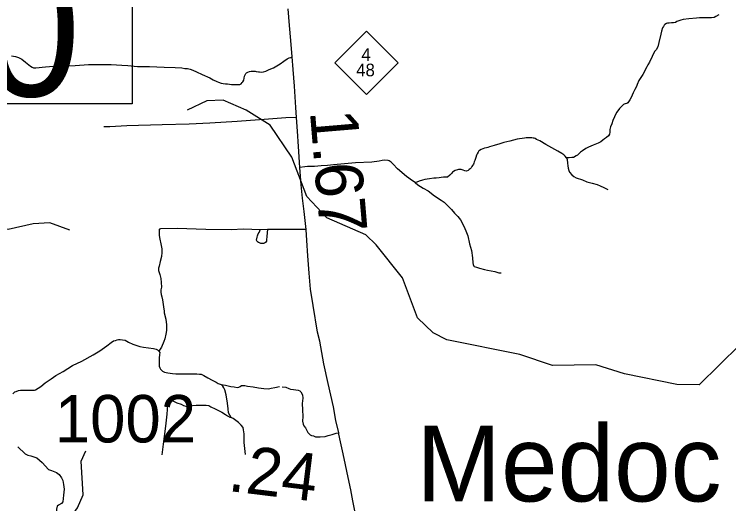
# Model space of a CAD drawing. Extents: x 2290615 to 2522933, y 819489 to 1012715.
# Drawn here: x 2334565 to 2342087, y 911274 to 916430 of the extents above; entities that cross this region are included whole.
import ezdxf

# ---------------------------------------------------------------- set-up
doc = ezdxf.new("R2010")
doc.units = 0
for name, color, linetype in [('Exist Civil Demographics City Label', 7, 'Continuous'), ('Exist Hydrographic Misc Water Feature', 7, 'Continuous'), ('Exist Road Non-System Type 51', 7, 'Continuous'), ('Exist Road Primary NC Attributed', 7, 'Continuous'), ('Exist Road Primary NC Mileage Hundredths English Label', 7, 'Continuous'), ('Exist Road Primary NC Shield CELL', 7, 'Continuous'), ('Exist Road Primary NC Shield Number Label', 7, 'Continuous'), ('Exist Road Secondary Mileage Hundredths English Label', 7, 'Continuous'), ('Exist Road Secondary Structure Standard Bridge Number Label', 7, 'Continuous'), ('Exist Road Secondary Type 51 Number Label', 7, 'Continuous')]:
    doc.layers.add(name, color=color, linetype=linetype)

msp = doc.modelspace()

# ---------------------------------------------------------------- linework, layer by layer
at = {"layer": 'Exist Hydrographic Misc Water Feature'}
for points in [[(2342202.9, 912947), (2341775, 912525.8), (2341541.8, 912529.2), (2340989.8, 912641.3), (2340688.8, 912737.3), (2340230.9, 912731.6), (2339887.9, 912845.5), (2339119.7, 913001.1), (2338976.8, 913074), (2338808.9, 913231.2), (2338653.9, 913654.9), (2338374.8, 914001.1), (2338264.7, 914108.2), (2337854.8, 914285.1), (2337643.8, 914509.4), (2337488.8, 914923.2), (2337259.7, 915261.8), (2337007.7, 915418.8), (2336765.7, 915523.7), (2336590.6, 915519.8), (2336383.7, 915419.4)], [(2335148.7, 914154.3), (2334939.8, 914234.4), (2334764.6, 914223.9), (2334498.7, 914163.7), (2334315.8, 914169.3), (2334123.7, 914223.8), (2333615.7, 914176.7), (2333101.7, 914011.2), (2332825.7, 914026.1), (2332535.7, 913955.1), (2332285.6, 913944.8), (2332127.7, 913908.8), (2332035.6, 913908.3), (2331798.6, 914155.2)], [(2335764.7, 908465), (2335721.8, 909254.3), (2335426.8, 909567.2), (2335183.8, 909704.9), (2334973.8, 909886.5), (2334930.7, 909976.6), (2334941.8, 910387.5), (2334989.8, 910586.4), (2335087.8, 910787.3), (2335118.8, 910923.2), (2335117.7, 911070.8), (2335231.8, 911229.8), (2335288.8, 911366.7), (2335267.8, 911723.7), (2335316.9, 911830.6)]]:
    msp.add_lwpolyline(points, dxfattribs=at)
at = {"layer": 'Exist Road Non-System Type 51'}
msp.add_line((2337229.3, 914161.9), (2337153.4, 914160.5), dxfattribs=at)
for points in [[(2341981.5, 916423), (2341952.6, 916408.5), (2341933.6, 916397.4), (2341904.7, 916394), (2341851.3, 916392.9), (2341780, 916392.9), (2341748.9, 916389.6), (2341666.5, 916382.9), (2341607.5, 916376.2), (2341583.1, 916369.5), (2341541.9, 916352.8), (2341526.3, 916343.9), (2341506.3, 916340.6), (2341484, 916339.5), (2341461.7, 916337.2), (2341441.7, 916335), (2341430.6, 916331.7), (2341413.9, 916323.9), (2341408.3, 916316.1), (2341400.5, 916302.7), (2341391.6, 916288.2), (2341378.3, 916252.6), (2341371, 916220.4), (2341350, 916131.6), (2341341.5, 916088.9), (2341321.5, 916056.6), (2341307, 916036.6), (2341280.3, 915986.5), (2341252.5, 915927.4), (2341234.1, 915896.2), (2341226.6, 915877), (2341183.5, 915797.2), (2341142.3, 915732.6), (2341122.3, 915689.1), (2341115, 915667.9), (2341098.9, 915636.8), (2341080, 915601.2), (2341061.7, 915551.9), (2341046.6, 915529.9), (2341032.1, 915507.6), (2341023.2, 915497.6), (2341013.2, 915492), (2340997.2, 915485.3), (2340987.2, 915482), (2340979.8, 915479.8), (2340968.9, 915470.5), (2340955.4, 915456.4), (2340937.5, 915436.4), (2340908.6, 915397.4), (2340891.9, 915368.4), (2340885.2, 915348.4), (2340866.3, 915310.5), (2340855.2, 915274.9), (2340841.6, 915243.7), (2340836.8, 915216.1), (2340836.3, 915189.8), (2340830.7, 915165.8), (2340819.6, 915149.1), (2340800.7, 915133.5), (2340780.6, 915117.9), (2340762.8, 915105.6), (2340739.4, 915086.7), (2340713.8, 915073.3), (2340660.4, 915052.2), (2340609.2, 915029.9), (2340581.4, 915016.6), (2340548, 914993.2), (2340526.9, 914977.6), (2340506.8, 914955.3), (2340494.6, 914946.4), (2340481.2, 914938.6), (2340452.3, 914923), (2340435.6, 914919.7), (2340408.9, 914918.6), (2340378.8, 914918.6)], [(2334536.7, 915993.3), (2334577.1, 915986.4), (2334609.1, 915973.8), (2334642.6, 915955.7), (2334681.6, 915925.7), (2334716.4, 915896.4), (2334734.5, 915882.5), (2334751.3, 915872.7), (2334766.6, 915865.8), (2334791.7, 915865.8), (2334825.1, 915868.5), (2334857.2, 915874.1), (2334892, 915876.9), (2334977, 915883.9), (2335082.9, 915888.8), (2335204.1, 915891.6), (2335347.7, 915899.9), (2335480.1, 915901.3), (2335583.2, 915899.9), (2335698.8, 915895.7), (2335758.8, 915891.6), (2335863.3, 915881.8), (2335988.7, 915879), (2336142, 915872), (2336257.6, 915870.6), (2336328.7, 915866.5), (2336362.1, 915859.5), (2336388.6, 915859.5), (2336415.1, 915851.1), (2336444.4, 915841.4), (2336483.4, 915824.6), (2336544.7, 915795.3), (2336622.7, 915759.1), (2336660.3, 915739.6), (2336696.6, 915721.5), (2336716.1, 915714.5), (2336742.6, 915706.1), (2336764.9, 915701.9), (2336787.2, 915699.1), (2336809.4, 915696.4), (2336852.6, 915690.8), (2336883.3, 915689.4), (2336905.6, 915689.4), (2336925.1, 915690.8), (2336939, 915692.2), (2336954.4, 915699.1), (2336964.1, 915710.3), (2336972.5, 915720.1), (2336980.8, 915736.8), (2336985, 915757.7)], [(2336985, 915757.7), (2336989.2, 915777.2), (2336994.8, 915791.2), (2337001.7, 915805.1), (2337008.7, 915813.5), (2337024, 915821.8), (2337040.8, 915827.4), (2337058.9, 915831.6), (2337079.8, 915830.2), (2337099.3, 915830.2), (2337111.8, 915826), (2337135.5, 915823.2), (2337145.3, 915823.2), (2337171.8, 915821.8), (2337187.1, 915824.6), (2337212.2, 915831.6), (2337249.8, 915846.9), (2337295.8, 915867.8), (2337330.6, 915887.4), (2337365.5, 915908.3), (2337404.5, 915936.2), (2337436.5, 915959.9), (2337460.2, 915972.4), (2337475.8, 915976.6), (2337489.8, 915980.5)], [(2337534.7, 915341.3), (2337424.9, 915338.4), (2337241, 915325.8), (2336910.5, 915299.3), (2336623.1, 915281.5), (2336405.7, 915271.7), (2336122.9, 915265.6), (2335748.6, 915254.9), (2335572.1, 915245.6), (2335506.3, 915244.9)], [(2340378.8, 914918.6), (2340365.5, 914934.1), (2340352.1, 914949.7), (2340328.8, 914965.3), (2340286.5, 914989.8), (2340226.4, 915022.1), (2340162.9, 915058.9), (2340098.4, 915095.6), (2340063.9, 915111.2), (2340050.5, 915120.1), (2340039.4, 915123.5), (2340029.4, 915125.7), (2340014.9, 915129), (2340007.1, 915129), (2339984.9, 915130.1), (2339955.9, 915130.1), (2339935.9, 915124.6), (2339861.3, 915115.7), (2339782.3, 915093.4), (2339718.9, 915077.8), (2339677.7, 915065), (2339618.7, 915047.2), (2339567.5, 915032.7), (2339550.8, 915028.2), (2339536.3, 915023.8), (2339515.2, 915019.3), (2339498.5, 915013.8), (2339480.7, 915006), (2339464, 914996), (2339457.3, 914990.4), (2339449.5, 914979.2), (2339438.4, 914961.4), (2339432.8, 914944.7), (2339425, 914922.5), (2339413.9, 914890.2), (2339408.4, 914874.6), (2339401.7, 914860.1), (2339398.3, 914851.2), (2339390.5, 914836.7), (2339381.6, 914825.6), (2339373.9, 914811.1), (2339364.9, 914801.1), (2339353.8, 914793.3), (2339343.8, 914784.4), (2339326, 914778.8), (2339309.3, 914779.9), (2339291.5, 914787.7), (2339270.3, 914795.5), (2339254.8, 914796.6), (2339243.6, 914794.4), (2339232.5, 914789.9), (2339208, 914785.5), (2339188, 914775.5), (2339180.2, 914765.4), (2339166.8, 914754.3), (2339156.8, 914742.1), (2339150.1, 914734.3), (2339125.7, 914715.3), (2339113.4, 914713.1), (2339096.7, 914713.1), (2339084.5, 914713.1), (2339058.9, 914712), (2339038.9, 914707.5), (2339005.5, 914705.3), (2338982.1, 914704.2), (2338935.4, 914697.5), (2338888.6, 914689.7), (2338864.1, 914684.2), (2338828.5, 914670.8), (2338804, 914663), (2338786.2, 914657.4)], [(2338786.2, 914657.4), (2338756.2, 914674.1), (2338693.8, 914720.9), (2338598.1, 914801.1), (2338555.8, 914850.1), (2338534.7, 914872.3), (2338523.6, 914880.1), (2338511.3, 914887.9), (2338500.2, 914890.2), (2338460.1, 914892.4), (2338436.7, 914890.2), (2338407.7, 914881.2), (2338328.1, 914871), (2338155.8, 914863.5), (2337926.9, 914844), (2337861.3, 914838.6), (2337797.4, 914835.1), (2337724.7, 914828), (2337680.4, 914828), (2337653.8, 914826.2), (2337623.6, 914824.4), (2337572.2, 914815.6)], [(2340378.8, 914918.6), (2340384.7, 914898.7), (2340390.6, 914860.3), (2340392.1, 914833.7), (2340396.5, 914810), (2340402.4, 914784.9), (2340409.8, 914768.6), (2340434.9, 914739.1), (2340457, 914722.8), (2340482.2, 914706.6), (2340548.6, 914684.4), (2340594.4, 914666.7), (2340650.5, 914650.4), (2340703.7, 914635.7), (2340734.7, 914622.4), (2340773.1, 914604.6), (2340815.9, 914585.4)], [(2338786.2, 914657.4), (2338812.9, 914632.9), (2338870.8, 914598.4), (2338920.9, 914569.5), (2338988.8, 914517.1), (2339058.9, 914472.6), (2339090, 914449.2), (2339129, 914411.3), (2339168, 914372.4), (2339201.3, 914336.7), (2339235.8, 914300), (2339262.6, 914263.2), (2339297.1, 914198.6), (2339320.4, 914147.4), (2339339.4, 914097.3), (2339358.3, 914010.4), (2339379.4, 913942.5), (2339389.4, 913864.6), (2339393.9, 913813.3), (2339395, 913793.3), (2339402.8, 913777.7), (2339407.2, 913773.3), (2339430.6, 913764.4), (2339454, 913757.7), (2339464, 913755.4), (2339516.3, 913739.9), (2339546.4, 913734.3), (2339585.3, 913726.5), (2339624.3, 913718.7), (2339665.4, 913706.4), (2339691, 913705.3)], [(2337153.4, 914160.5), (2336978.2, 914165.4), (2336846.9, 914159.4), (2336580.8, 914163.4), (2336280.4, 914173.9), (2336103.7, 914168.2), (2336098.5, 914167.5), (2336095.2, 914166.5), (2336092.9, 914165.1), (2336091, 914162.7), (2336089.4, 914158.8), (2336088.9, 914154.9), (2336089.4, 914137.7), (2336090.7, 914100.8), (2336096, 914061.2), (2336107.9, 914011.2), (2336118.4, 913959.8), (2336119.7, 913920.2), (2336115.8, 913876.7), (2336101.3, 913825.3), (2336089.4, 913775.2), (2336084.1, 913756.8), (2336084.1, 913730.4), (2336096, 913689.6), (2336107.9, 913646.1), (2336111.8, 913603.9), (2336114.4, 913555.1), (2336109.2, 913526.1), (2336108.8, 913501.2), (2336110.5, 913477.4), (2336117.1, 913453.6), (2336125, 913420.7), (2336134.2, 913348.2), (2336142.2, 913304), (2336144.6, 913286.7), (2336159.6, 913218), (2336168.2, 913157.9), (2336165.9, 913099.6), (2336159.6, 913058.6), (2336150, 913012.1), (2336139.5, 912982.4), (2336113.1, 912923.1), (2336086.7, 912881)], [(2337229.3, 914161.9), (2337228.9, 914130), (2337224.1, 914085), (2337221.7, 914056.9), (2337219.3, 914040.9), (2337213.6, 914030.4), (2337208.8, 914025.6), (2337197.6, 914017.6), (2337188, 914016), (2337176.7, 914015.2), (2337159.1, 914016.8), (2337146.2, 914022.4), (2337137.4, 914027.2), (2337127, 914032.8), (2337123, 914037.7), (2337118.2, 914043.3), (2337115.8, 914048.9), (2337115.8, 914056.1), (2337117.4, 914064.9), (2337121.4, 914081), (2337126.2, 914097.9), (2337134.2, 914115.5), (2337143.5, 914132.7), (2337150.2, 914150), (2337153.4, 914160.5)], [(2337636.7, 914164.5), (2337588.5, 914161.9), (2337374.2, 914161.9), (2337229.3, 914161.9)], [(2334549, 912431), (2334571.4, 912451.4), (2334585.7, 912457.5), (2334608.1, 912465.7), (2334630.6, 912471.8), (2334679.6, 912471.8), (2334722.9, 912470.4), (2334750.6, 912469.4), (2334776, 912471.4), (2334786.6, 912475.2), (2334815.3, 912490.5), (2334845.9, 912507.3), (2334890.3, 912547.3), (2334951.7, 912589.3), (2335003.4, 912624.9), (2335077.8, 912668.5), (2335178, 912728.4), (2335276.6, 912776.9), (2335396.2, 912841.6), (2335465.7, 912885.2), (2335540, 912937), (2335585.2, 912970.9), (2335611.1, 912988.7), (2335628.9, 912995.2), (2335648.3, 913001.7), (2335662.8, 913003.3), (2335680.6, 913003.3), (2335703.2, 913001.7), (2335733.9, 912996.8), (2335767.9, 912977.4), (2335813.1, 912956.4), (2335853.5, 912941.8), (2335885.8, 912930), (2335923.9, 912923.3), (2335979.5, 912915.9), (2336031.8, 912909.2), (2336057.9, 912903.8), (2336071.9, 912895.1), (2336086.7, 912881)], [(2336086.7, 912881), (2336096.1, 912867.6), (2336095.4, 912845.5), (2336091.4, 912807.3), (2336091.4, 912775.8), (2336089.4, 912742.3), (2336090, 912722.2), (2336096.1, 912706.8), (2336104.8, 912691.4), (2336114.1, 912680.7), (2336124.9, 912670), (2336144.9, 912660.6), (2336181.1, 912651.2), (2336230.7, 912646.5), (2336264.8, 912642.5), (2336312, 912641.7), (2336377.3, 912641.7), (2336446.7, 912641.7), (2336486.8, 912641.7), (2336515, 912639.6), (2336531, 912637.6), (2336559.2, 912624.6), (2336604.4, 912601.5), (2336649.6, 912575.3), (2336689.8, 912554.2), (2336712.6, 912542.1), (2336743.3, 912531.2)], [(2336846.6, 912182.7), (2336833.1, 912205.3), (2336821.8, 912230.2), (2336815, 912273.2), (2336808.2, 912334.2), (2336794.6, 912420.2), (2336783.3, 912474.4), (2336770, 912496.5), (2336760.6, 912512.4), (2336743.3, 912531.2)], [(2336743.3, 912531.2), (2336788.2, 912522), (2336845.5, 912509), (2336880.6, 912504), (2336910.8, 912499), (2336928.8, 912501), (2336941.9, 912510.1), (2336957, 912518.1), (2336969, 912521.1), (2336992.1, 912520.1), (2337020.3, 912513.1), (2337078.5, 912505.1), (2337134.8, 912494), (2337191, 912489), (2337242.3, 912486), (2337269.4, 912490), (2337307.6, 912497), (2337356.8, 912507.1)], [(2337385.9, 912505.6), (2337423.6, 912501), (2337455.2, 912489), (2337471.8, 912481.4), (2337503.5, 912476.9), (2337529.1, 912475.4), (2337553.2, 912470.9), (2337569.8, 912464.9), (2337583.3, 912451.3), (2337598.4, 912421.1), (2337602.9, 912385), (2337596.9, 912329.2), (2337598.4, 912262.8), (2337601.4, 912193.5), (2337599.9, 912142.2), (2337604.7, 912110.8), (2337613.5, 912094), (2337629.5, 912072.6), (2337655.6, 912024.6), (2337679.8, 911999), (2337694.8, 911993), (2337714.6, 911988.2), (2337735.5, 911979.4), (2337755.1, 911977.1), (2337785.2, 911977.1), (2337839.5, 911981.6), (2337869.6, 911992.2), (2337911.8, 912002.8), (2337954, 912016.3), (2337980.7, 912020.8)], [(2336123.3, 911789.2), (2336136.9, 911900), (2336161.8, 912090), (2336173.1, 912218.9), (2336186.6, 912363.6), (2336207, 912368.2), (2336234.1, 912356.8), (2336274.8, 912336.5), (2336322.3, 912322.9), (2336344.9, 912307.1), (2336369.7, 912302.6), (2336392.3, 912302.6), (2336439.8, 912307.1), (2336478.2, 912311.6), (2336523.4, 912311.6), (2336561.8, 912311.6), (2336586.7, 912311.6), (2336611.6, 912307.1), (2336634.2, 912295.8), (2336679.4, 912273.2), (2336751.7, 912237), (2336790.1, 912214.4), (2336808.2, 912198.5), (2336833.1, 912187.2), (2336846.6, 912182.7)], [(2336998.1, 911791.5), (2336991.3, 911857.1), (2336986.8, 911918.1), (2336984.5, 911976.9), (2336984.5, 912010.8), (2336980, 912031.2), (2336977.7, 912053.8), (2336973.2, 912076.4), (2336955.1, 912101.3), (2336925.7, 912130.7), (2336896.4, 912151), (2336869.2, 912171.4), (2336846.6, 912182.7)], [(2334601.9, 911873.6), (2334679.2, 911800.9), (2334707.3, 911784.5), (2334740.1, 911777.5), (2334803.3, 911756.4), (2334859.5, 911707.2), (2334925.1, 911634.5), (2334957.9, 911625.1), (2335009.4, 911601.7), (2335037.5, 911580.6), (2335063.3, 911545.5), (2335077.4, 911517.3), (2335084.7, 911476.2), (2335089.1, 911428.3), (2335084.4, 911365), (2335075, 911294.7), (2335061.8, 911276.2), (2335030.4, 911257.6), (2335015.8, 911247.7), (2335009.4, 911216.8), (2335009.4, 911198.6), (2335011.8, 911154.1)]]:
    msp.add_lwpolyline(points, dxfattribs=at)
at = {"layer": 'Exist Road Primary NC Attributed'}
msp.add_lwpolyline([(2338158.6, 911164.4), (2338128.9, 911303.5), (2338107, 911419.1), (2338078.9, 911550.3), (2338052.4, 911683.1), (2338026.3, 911799.5), (2337997.9, 911925.5), (2337983.7, 912007.2), (2337980.7, 912020.8), (2337951.8, 912150.1), (2337925.2, 912293.9), (2337870.2, 912539.7), (2337823.7, 912749.4), (2337780.9, 912986.8), (2337756.6, 913083), (2337710.4, 913363.9), (2337684.4, 913533.5), (2337668.3, 913701.3), (2337655.5, 913884.5), (2337644.9, 914047.8), (2337636.7, 914164.5), (2337616.5, 914352.2), (2337600.8, 914492.7), (2337585.3, 914632), (2337573.5, 914772), (2337572.2, 914815.6), (2337556.4, 915037.6), (2337546.3, 915199.5), (2337534.7, 915341.3), (2337529.3, 915449.1), (2337513.6, 915672.1), (2337501.2, 915849.6), (2337489.8, 915980.5), (2337476.4, 916153.2), (2337462.2, 916311.2), (2337449.8, 916486.9)], dxfattribs=at)
at = {"layer": 'Exist Road Primary NC Shield CELL'}
msp.add_lwpolyline([(2337939.8, 915919.2), (2338272.8, 916252.2), (2338605.8, 915919.2), (2338272.8, 915586.2)], close=True, dxfattribs=at)
at = {"layer": 'Exist Road Secondary Structure Standard Bridge Number Label'}
msp.add_lwpolyline([(2332089.8, 917023.8), (2335805.7, 917023.8), (2335805.7, 915487.3), (2332089.8, 915487.3)], close=True, dxfattribs=at)

# ---------------------------------------------------------------- texts
at = {"layer": 'Exist Civil Demographics City Label'}
msp.add_text('Medoc', height=800, rotation=360, dxfattribs=at).set_placement((2338799.5, 911297.9))
at = {"layer": 'Exist Road Primary NC Mileage Hundredths English Label'}
msp.add_text('1.67', height=500, rotation=274.80142, dxfattribs=at).set_placement((2337676.9, 915406.9))
at = {"layer": 'Exist Road Primary NC Shield Number Label'}
for s, p in [('4', (2338218.8, 915939.6)), ('48', (2338164.4, 915777.4))]:
    msp.add_text(s, height=132.5, dxfattribs=at).set_placement(p)
at = {"layer": 'Exist Road Secondary Mileage Hundredths English Label'}
msp.add_text('.24', height=500, rotation=352.99497, dxfattribs=at).set_placement((2336804.7, 911409.7))
at = {"layer": 'Exist Road Secondary Structure Standard Bridge Number Label'}
msp.add_text('140', height=1400, dxfattribs=at).set_placement((2332140, 915566.4))
at = {"layer": 'Exist Road Secondary Type 51 Number Label'}
msp.add_text('1002', height=500, rotation=360, dxfattribs=at).set_placement((2334991.2, 911919.2))

doc.saveas('drawing.dxf')
